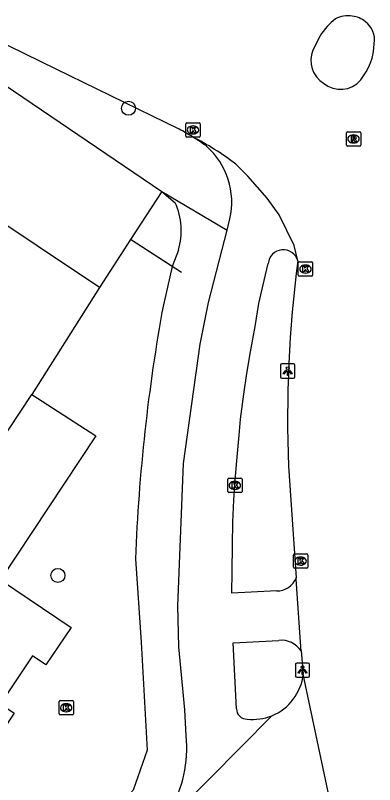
# Model space of a CAD drawing. Extents: x 159280 to 160375, y 384531 to 385872.
# Drawn here: x 159942.5 to 159967.5, y 384621.7 to 384675.4 of the extents above; entities that cross this region are included whole.
import ezdxf

# ---------------------------------------------------------------- set-up
doc = ezdxf.new("R2010")
doc.units = 0
for name, color, linetype in [('IMGEO_Boom', 7, 'Continuous'), ('IMGEO_Fietspad_open', 7, 'Continuous'), ('IMGEO_Hek', 7, 'Continuous'), ('IMGEO_Kolk', 7, 'Continuous'), ('IMGEO_Lichtpunt', 7, 'Continuous'), ('IMGEO_Muur', 7, 'Continuous'), ('IMGEO_Pand', 7, 'Continuous'), ('IMGEO_Parkeervlak_open', 7, 'Continuous'), ('IMGEO_Rijbaan_lokaal_open', 7, 'Continuous'), ('IMGEO_Rioolput', 7, 'Continuous'), ('IMGEO_Voetpad_open', 7, 'Continuous')]:
    doc.layers.add(name, color=color, linetype=linetype)

msp = doc.modelspace()

# ---------------------------------------------------------------- linework, layer by layer
at = {"layer": 'IMGEO_Boom'}
for centre in [(159950.333, 384668.889), (159945.415, 384636.324)]:
    msp.add_circle(centre, 0.489, dxfattribs=at)
at = {"layer": 'IMGEO_Fietspad_open'}
for points in [[(159957.199, 384660.386), (159957.401, 384661.18)], [(159954.348, 384625.135), (159954.307, 384626.043), (159954.249, 384626.949), (159953.832, 384631.35), (159953.762, 384634.199), (159954.177, 384644.121), (159955.328, 384652.443), (159955.919, 384655.361), (159957.199, 384660.386)], [(159960.666, 384635.241), (159957.539, 384635.088), (159957.564, 384636.567), (159957.585, 384638.466), (159957.609, 384640.035), (159957.683, 384641.564), (159957.766, 384642.954), (159957.881, 384644.313), (159958.043, 384646.113), (159958.149, 384647.222), (159958.371, 384648.952), (159958.586, 384650.412), (159958.839, 384651.922), (159959.151, 384653.673), (159959.424, 384655.282), (159959.777, 384656.892), (159960.072, 384658.063)], [(159957.856, 384627.026), (159957.634, 384631.63), (159960.81, 384631.794)]]:
    msp.add_lwpolyline(points, dxfattribs=at)
for centre, radius, start, end in [((159946.228, 384653), 16.323, 54.2236, 58.475), ((159952.317, 384662.337), 5.214, 347.1759, 48.5154), ((159961.121, 384657.971), 1.053, 16.0201, 175.0101), ((159960.667, 384636.698), 1.457, 269.9779, 338.2959), ((159960.984, 384630.146), 1.657, 33.3563, 96.0114), ((159958.585, 384627.037), 0.729, 180.8556, 271.489), ((159959.002, 384629.81), 3.525, 263.5245, 292.0356), ((159945.826, 384624.263), 8.567, 329.3417, 5.8393)]:
    msp.add_arc(centre, radius, start, end, dxfattribs=at)
at = {"layer": 'IMGEO_Hek'}
msp.add_lwpolyline([(159954.033, 384657.44), (159950.48, 384659.737)], dxfattribs=at)
at = {"layer": 'IMGEO_Kolk'}
for p, q in [((159954.324, 384666.951), (159954.324, 384667.803)), ((159954.399, 384667.877), (159955.251, 384667.877)), ((159954.812, 384667.657), (159954.837, 384667.657)), ((159955.325, 384667.803), (159955.325, 384666.951)), ((159955.251, 384666.877), (159954.399, 384666.877)), ((159954.835, 384667.097), (159954.81, 384667.097)), ((159962.165, 384657.257), (159962.165, 384658.109)), ((159962.24, 384658.183), (159963.092, 384658.183)), ((159962.653, 384657.963), (159962.678, 384657.963)), ((159963.166, 384658.109), (159963.166, 384657.257)), ((159962.676, 384657.403), (159962.651, 384657.403)), ((159963.092, 384657.183), (159962.24, 384657.183)), ((159957.245, 384642.171), (159957.245, 384643.023)), ((159957.32, 384643.097), (159958.172, 384643.097)), ((159957.733, 384642.877), (159957.758, 384642.877)), ((159958.246, 384643.023), (159958.246, 384642.171)), ((159957.756, 384642.317), (159957.731, 384642.317)), ((159958.172, 384642.097), (159957.32, 384642.097)), ((159961.825, 384636.895), (159961.825, 384637.747)), ((159961.9, 384637.821), (159962.752, 384637.821)), ((159962.313, 384637.601), (159962.338, 384637.601)), ((159962.826, 384637.747), (159962.826, 384636.895)), ((159962.336, 384637.041), (159962.311, 384637.041)), ((159962.752, 384636.821), (159961.9, 384636.821)), ((159945.493, 384626.676), (159945.493, 384627.528)), ((159945.568, 384627.602), (159946.42, 384627.602)), ((159945.981, 384627.382), (159946.006, 384627.382)), ((159946.494, 384627.528), (159946.494, 384626.676)), ((159946.004, 384626.822), (159945.979, 384626.822)), ((159946.42, 384626.602), (159945.568, 384626.602))]:
    msp.add_line(p, q, dxfattribs=at)
for points in [[(159954.324, 384666.951), (159954.324, 384667.803)], [(159954.399, 384667.877), (159955.251, 384667.877)], [(159954.645, 384667.577), (159954.768, 384667.577), (159954.768, 384667.426), (159954.898, 384667.577), (159955.062, 384667.577), (159954.916, 384667.426), (159955.069, 384667.177), (159954.917, 384667.177), (159954.832, 384667.341), (159954.768, 384667.274), (159954.768, 384667.177), (159954.645, 384667.177), (159954.645, 384667.577)], [(159955.325, 384667.803), (159955.325, 384666.951)], [(159955.251, 384666.877), (159954.399, 384666.877)], [(159962.165, 384657.257), (159962.165, 384658.109)], [(159962.24, 384658.183), (159963.092, 384658.183)], [(159962.486, 384657.883), (159962.609, 384657.883), (159962.609, 384657.732), (159962.739, 384657.883), (159962.903, 384657.883), (159962.757, 384657.732), (159962.91, 384657.483), (159962.758, 384657.483), (159962.673, 384657.647), (159962.609, 384657.58), (159962.609, 384657.483), (159962.486, 384657.483), (159962.486, 384657.883)], [(159963.166, 384658.109), (159963.166, 384657.257)], [(159963.092, 384657.183), (159962.24, 384657.183)], [(159957.245, 384642.171), (159957.245, 384643.023)], [(159957.32, 384643.097), (159958.172, 384643.097)], [(159957.566, 384642.797), (159957.689, 384642.797), (159957.689, 384642.646), (159957.819, 384642.797), (159957.983, 384642.797), (159957.837, 384642.646), (159957.99, 384642.397), (159957.838, 384642.397), (159957.753, 384642.561), (159957.689, 384642.494), (159957.689, 384642.397), (159957.566, 384642.397), (159957.566, 384642.797)], [(159958.246, 384643.023), (159958.246, 384642.171)], [(159958.172, 384642.097), (159957.32, 384642.097)], [(159961.825, 384636.895), (159961.825, 384637.747)], [(159961.9, 384637.821), (159962.752, 384637.821)], [(159962.146, 384637.521), (159962.269, 384637.521), (159962.269, 384637.37), (159962.399, 384637.521), (159962.563, 384637.521), (159962.417, 384637.37), (159962.57, 384637.121), (159962.418, 384637.121), (159962.333, 384637.285), (159962.269, 384637.218), (159962.269, 384637.121), (159962.146, 384637.121), (159962.146, 384637.521)], [(159962.826, 384637.747), (159962.826, 384636.895)], [(159962.752, 384636.821), (159961.9, 384636.821)], [(159945.493, 384626.676), (159945.493, 384627.528)], [(159945.568, 384627.602), (159946.42, 384627.602)], [(159945.814, 384627.302), (159945.937, 384627.302), (159945.937, 384627.151), (159946.067, 384627.302), (159946.231, 384627.302), (159946.085, 384627.151), (159946.238, 384626.902), (159946.086, 384626.902), (159946.001, 384627.066), (159945.937, 384626.999), (159945.937, 384626.902), (159945.814, 384626.902), (159945.814, 384627.302)], [(159946.494, 384627.528), (159946.494, 384626.676)], [(159946.42, 384626.602), (159945.568, 384626.602)]]:
    msp.add_lwpolyline(points, dxfattribs=at)
for centre, start, end in [((159954.401, 384667.801), 91.552, 178.448), ((159954.401, 384667.801), 91.552, 178.448), ((159955.249, 384667.801), 1.552, 88.448), ((159955.249, 384667.801), 1.552, 88.448), ((159954.401, 384666.953), 181.552, 268.448), ((159954.401, 384666.953), 181.552, 268.448), ((159955.249, 384666.953), 271.552, 358.448), ((159955.249, 384666.953), 271.552, 358.448), ((159962.242, 384658.107), 91.552, 178.448), ((159962.242, 384658.107), 91.552, 178.448), ((159963.09, 384658.107), 1.552, 88.448), ((159963.09, 384658.107), 1.552, 88.448), ((159962.242, 384657.259), 181.552, 268.448), ((159962.242, 384657.259), 181.552, 268.448), ((159963.09, 384657.259), 271.552, 358.448), ((159963.09, 384657.259), 271.552, 358.448), ((159957.322, 384643.021), 91.552, 178.448), ((159957.322, 384643.021), 91.552, 178.448), ((159958.17, 384643.021), 1.552, 88.448), ((159958.17, 384643.021), 1.552, 88.448), ((159957.322, 384642.173), 181.552, 268.448), ((159957.322, 384642.173), 181.552, 268.448), ((159958.17, 384642.173), 271.552, 358.448), ((159958.17, 384642.173), 271.552, 358.448), ((159961.902, 384637.745), 91.552, 178.448), ((159961.902, 384637.745), 91.552, 178.448), ((159962.75, 384637.745), 1.552, 88.448), ((159962.75, 384637.745), 1.552, 88.448), ((159961.902, 384636.897), 181.552, 268.448), ((159961.902, 384636.897), 181.552, 268.448), ((159962.75, 384636.897), 271.552, 358.448), ((159962.75, 384636.897), 271.552, 358.448), ((159945.57, 384627.526), 91.552, 178.448), ((159945.57, 384627.526), 91.552, 178.448), ((159946.418, 384627.526), 1.552, 88.448), ((159946.418, 384627.526), 1.552, 88.448), ((159945.57, 384626.678), 181.552, 268.448), ((159945.57, 384626.678), 181.552, 268.448), ((159946.418, 384626.678), 271.552, 358.448), ((159946.418, 384626.678), 271.552, 358.448)]:
    msp.add_arc(centre, 0.0765, start, end, dxfattribs=at)
for centre, major_axis, ratio, start_param, end_param in [((159954.811, 384667.377), (-0.387, 0.002), 0.722429, 4.712389, 7.853982), ((159954.836, 384667.377), (-0.39, 0.002), 0.717154, 1.570796, 4.712389), ((159962.652, 384657.683), (-0.387, 0.002), 0.722429, 4.712389, 7.853982), ((159962.677, 384657.683), (-0.39, 0.002), 0.717154, 1.570796, 4.712389), ((159957.732, 384642.597), (-0.387, 0.002), 0.722429, 4.712389, 7.853982), ((159957.757, 384642.597), (-0.39, 0.002), 0.717154, 1.570796, 4.712389), ((159962.312, 384637.321), (-0.387, 0.002), 0.722429, 4.712389, 7.853982), ((159962.337, 384637.321), (-0.39, 0.002), 0.717154, 1.570796, 4.712389), ((159945.98, 384627.102), (-0.387, 0.002), 0.722429, 4.712389, 7.853982), ((159946.005, 384627.102), (-0.39, 0.002), 0.717154, 1.570796, 4.712389)]:
    msp.add_ellipse(centre, major_axis=major_axis, ratio=ratio, start_param=start_param, end_param=end_param, dxfattribs=at)
at = {"layer": 'IMGEO_Lichtpunt'}
for p, q in [((159960.928, 384650.975), (159960.928, 384650.168)), ((159960.928, 384650.975), (159960.928, 384650.168)), ((159961.83, 384651.07), (159961.022, 384651.07)), ((159961.83, 384651.07), (159961.022, 384651.07)), ((159961.924, 384650.168), (159961.924, 384650.975)), ((159961.924, 384650.168), (159961.924, 384650.975)), ((159961.022, 384650.074), (159961.83, 384650.074)), ((159961.022, 384650.074), (159961.83, 384650.074)), ((159961.959, 384630.122), (159961.959, 384629.315)), ((159961.959, 384630.122), (159961.959, 384629.315)), ((159962.861, 384630.217), (159962.053, 384630.217)), ((159962.861, 384630.217), (159962.053, 384630.217)), ((159962.955, 384629.315), (159962.955, 384630.122)), ((159962.955, 384629.315), (159962.955, 384630.122)), ((159962.053, 384629.221), (159962.861, 384629.221)), ((159962.053, 384629.221), (159962.861, 384629.221))]:
    msp.add_line(p, q, dxfattribs=at)
for points in [[(159961.302, 384650.639), (159961.341, 384650.611), (159961.153, 384650.349), (159961.115, 384650.376), (159961.302, 384650.639)], [(159961.404, 384650.591), (159961.451, 384650.591), (159961.451, 384650.269), (159961.404, 384650.269), (159961.404, 384650.591)], [(159961.514, 384650.611), (159961.552, 384650.638), (159961.739, 384650.376), (159961.7, 384650.348), (159961.514, 384650.611)], [(159962.333, 384629.786), (159962.372, 384629.758), (159962.184, 384629.496), (159962.146, 384629.523), (159962.333, 384629.786)], [(159962.435, 384629.738), (159962.482, 384629.738), (159962.482, 384629.416), (159962.435, 384629.416), (159962.435, 384629.738)], [(159962.545, 384629.758), (159962.583, 384629.785), (159962.77, 384629.523), (159962.731, 384629.495), (159962.545, 384629.758)]]:
    msp.add_lwpolyline(points, dxfattribs=at)
for centre in [(159961.427, 384650.773), (159962.458, 384629.92)]:
    msp.add_circle(centre, 0.0994, dxfattribs=at)
for centre, start, end in [((159961.022, 384650.975), 90, 180), ((159961.022, 384650.975), 90, 180), ((159961.83, 384650.975), 0, 90), ((159961.83, 384650.975), 0, 90), ((159961.022, 384650.168), 180, 270), ((159961.022, 384650.168), 180, 270), ((159961.83, 384650.168), 270, 0), ((159961.83, 384650.168), 270, 360), ((159962.053, 384630.122), 90, 180), ((159962.053, 384630.122), 90, 180), ((159962.861, 384630.122), 0, 90), ((159962.861, 384630.122), 0, 90), ((159962.053, 384629.315), 180, 270), ((159962.053, 384629.315), 180, 270), ((159962.861, 384629.315), 270, 0), ((159962.861, 384629.315), 270, 360)]:
    msp.add_arc(centre, 0.0946, start, end, dxfattribs=at)
at = {"layer": 'IMGEO_Muur'}
for points in [[(159939.698, 384671.882), (159952.652, 384663.096)], [(159952.652, 384663.096), (159950.48, 384659.737)]]:
    msp.add_lwpolyline(points, dxfattribs=at)
at = {"layer": 'IMGEO_Pand'}
for points in [[(159933.058, 384632.987), (159943.594, 384648.942)], [(159943.594, 384648.942), (159948.05, 384646.055), (159941.421, 384636.016), (159946.34, 384632.705), (159944.576, 384630.084), (159943.647, 384630.709), (159941.408, 384627.381), (159942.37, 384626.733), (159940.571, 384624.059)]]:
    msp.add_lwpolyline(points, dxfattribs=at)
at = {"layer": 'IMGEO_Parkeervlak_open'}
msp.add_lwpolyline([(159948.313, 384656.384), (159943.594, 384648.942)], dxfattribs=at)
at = {"layer": 'IMGEO_Rijbaan_lokaal_open'}
for points in [[(159953.859, 384667.43), (159945.282, 384671.62), (159932.066, 384678.101)], [(159963.682, 384673.948), (159963.176, 384672.946)], [(159939.698, 384671.882), (159952.652, 384663.096)], [(159948.313, 384656.384), (159935.334, 384665.074), (159908.611, 384623.041), (159921.279, 384615.144)], [(159962.133, 384658.262), (159961.997, 384658.844), (159961.887, 384659.317), (159960.829, 384661.451), (159959.986, 384662.616), (159958.648, 384664.154), (159957.813, 384664.987)], [(159952.652, 384663.096), (159950.48, 384659.737)], [(159950.48, 384659.737), (159948.313, 384656.384)], [(159961.483, 384643.929), (159962.02, 384636.159)], [(159962.368, 384631.057), (159962.342, 384631.357), (159962.027, 384636.063), (159962.02, 384636.159)], [(159962.368, 384631.057), (159962.509, 384629.437)], [(159965.943, 384613.213), (159962.509, 384629.437)], [(159960.324, 384626.543), (159953.832, 384619.989), (159952.191, 384618.333)]]:
    msp.add_lwpolyline(points, dxfattribs=at)
for centre, radius, start, end in [((159967.513, 384671.5), 4.546, 127.3312, 147.4215), ((159965.602, 384673.65), 1.692, 78.8609, 120.0162), ((159965.765, 384673.652), 1.666, 49.7124, 84.3457), ((159965.92, 384673.661), 1.563, 350.5761, 53.8572), ((159963.179, 384673.555), 4.286, 321.0734, 357.9973), ((159964.911, 384672.229), 1.877, 157.5534, 238.3486), ((159965.103, 384672.051), 1.845, 230.3515, 319.8536), ((159945.986, 384652.586), 16.803, 58.5074, 62.0574), ((159946.157, 384649.915), 19.054, 52.2827, 63.1476), ((160047.828, 384647.194), 86.407, 172.641, 182.16585), ((159959.001, 384629.814), 3.528, 292.0203, 353.8733)]:
    msp.add_arc(centre, radius, start, end, dxfattribs=at)
at = {"layer": 'IMGEO_Rioolput'}
for p, q in [((159965.513, 384666.328), (159965.513, 384667.18)), ((159965.588, 384667.254), (159966.44, 384667.254)), ((159966.001, 384667.034), (159966.026, 384667.034)), ((159966.514, 384667.18), (159966.514, 384666.328)), ((159966.024, 384666.474), (159965.999, 384666.474)), ((159966.44, 384666.254), (159965.588, 384666.254))]:
    msp.add_line(p, q, dxfattribs=at)
for points in [[(159965.513, 384666.328), (159965.513, 384667.18)], [(159965.588, 384667.254), (159966.44, 384667.254)], [(159966.102, 384666.952), (159965.85, 384666.954), (159965.85, 384666.554)], [(159966.028, 384666.873), (159965.974, 384666.873), (159965.974, 384666.792)], [(159966.514, 384667.18), (159966.514, 384666.328)], [(159965.85, 384666.554), (159965.974, 384666.554), (159965.974, 384666.716), (159965.985, 384666.716)], [(159965.974, 384666.792), (159966.026, 384666.792)], [(159966.032, 384666.687), (159966.103, 384666.554), (159966.243, 384666.554), (159966.178, 384666.68)], [(159966.44, 384666.254), (159965.588, 384666.254)]]:
    msp.add_lwpolyline(points, dxfattribs=at)
for centre, radius, start, end in [((159965.59, 384667.178), 0.0765, 91.552, 178.448), ((159965.59, 384667.178), 0.0765, 91.552, 178.448), ((159966.034, 384666.777), 0.0964, 77.0061, 93.1865), ((159966.048, 384666.834), 0.0378, 276.6634, 79.6772), ((159966.101, 384666.842), 0.109, 350.3612, 89.416), ((159966.438, 384667.178), 0.0765, 1.552, 88.448), ((159966.438, 384667.178), 0.0765, 1.552, 88.448), ((159965.984, 384666.663), 0.0533, 26.0293, 88.6989), ((159966.01, 384666.981), 0.19, 274.7715, 282.9687), ((159966.099, 384666.842), 0.112, 277.5842, 350.9817), ((159966.083, 384666.627), 0.108, 29.5134, 73.7905), ((159965.59, 384666.33), 0.0765, 181.552, 268.448), ((159965.59, 384666.33), 0.0765, 181.552, 268.448), ((159966.438, 384666.33), 0.0765, 271.552, 358.448), ((159966.438, 384666.33), 0.0765, 271.552, 358.448)]:
    msp.add_arc(centre, radius, start, end, dxfattribs=at)
for centre, major_axis, ratio, start_param, end_param in [((159966, 384666.754), (-0.387, 0.002), 0.722429, 4.712389, 7.853982), ((159966.025, 384666.754), (-0.39, 0.002), 0.717154, 1.570796, 4.712389)]:
    msp.add_ellipse(centre, major_axis=major_axis, ratio=ratio, start_param=start_param, end_param=end_param, dxfattribs=at)
at = {"layer": 'IMGEO_Voetpad_open'}
for points in [[(159952.652, 384663.096), (159957.199, 384660.386)], [(159952.652, 384663.096), (159953.587, 384662.302)], [(159953.382, 384657.861), (159950.48, 384659.737)], [(159953.811, 384659.003), (159953.382, 384657.861)], [(159953.382, 384657.861), (159952.764, 384655.19)], [(159950.822, 384637.477), (159951.21, 384631.664), (159951.634, 384624.133), (159950.647, 384621.35), (159949.367, 384619.901)]]:
    msp.add_lwpolyline(points, dxfattribs=at)
for centre, radius, start, end in [((159949.227, 384660.349), 4.777, 343.6368, 24.132), ((160074.632, 384632.866), 123.896, 169.61944, 177.86706)]:
    msp.add_arc(centre, radius, start, end, dxfattribs=at)

doc.saveas('drawing.dxf')
